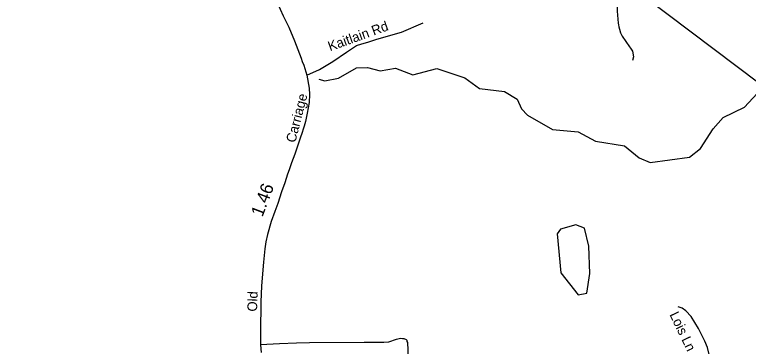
# Model space of a CAD drawing. Extents: x 2220236 to 2384410, y 720751 to 894131.
# Drawn here: x 2322567 to 2329723, y 787885 to 791122 of the extents above; entities that cross this region are included whole.
import ezdxf

# ---------------------------------------------------------------- set-up
doc = ezdxf.new("R2010")
doc.units = 0
for name, color, linetype in [('Exist Hydrographic Misc Water Feature', 7, 'Continuous'), ('Exist Hydrographic Pond Under 1500 Sq Ft', 7, 'Continuous'), ('Exist Road Non-System Type 51', 7, 'Continuous'), ('Exist Road Non-System Type 51 Label', 7, 'Continuous'), ('Exist Road Secondary Mileage Hundredths English Label', 7, 'Continuous'), ('Exist Road Secondary Type 51 Attributed', 7, 'Continuous'), ('Exist Road Secondary Type 51 Label', 7, 'Continuous'), ('Exist Utilities Electrical Transmission Line', 7, 'Continuous')]:
    doc.layers.add(name, color=color, linetype=linetype)

msp = doc.modelspace()

# ---------------------------------------------------------------- linework, layer by layer
at = {"layer": 'Exist Hydrographic Misc Water Feature'}
msp.add_lwpolyline([(2325534, 790491.2), (2325593, 790477.2), (2325725.9, 790502.3), (2325900, 790604.6), (2326007.8, 790605.7), (2326132.9, 790574.7), (2326283, 790600.6), (2326449.9, 790535.2), (2326682.9, 790597.2), (2326958.9, 790506.7), (2327101, 790400.9), (2327343, 790371.4), (2327469.1, 790297.8), (2327511.9, 790204.4), (2327570, 790141.1), (2327812.9, 790000), (2328063.9, 789977.4), (2328231.1, 789889.1), (2328515.1, 789841.6), (2328658, 789726), (2328766, 789677.9), (2329149.1, 789733), (2329256.9, 789816.2), (2329379, 790008.2), (2329478, 790117.3), (2329685.1, 790220.9), (2329808.9, 790353.9)], dxfattribs=at)
at = {"layer": 'Exist Hydrographic Pond Under 1500 Sq Ft'}
msp.add_lwpolyline([(2328063.9, 788389), (2328147, 788405.5), (2328177.9, 788597.2), (2328167.1, 788862.5), (2328124, 789038), (2328039.9, 789070.7), (2327890, 789028.5), (2327858.1, 788984.4), (2327895, 788602), (2328063.9, 788389)], dxfattribs=at)
at = {"layer": 'Exist Road Non-System Type 51'}
for points in [[(2328447.8, 791627.4), (2328444.8, 791157.7), (2328452, 791039.7), (2328456.3, 791021.9), (2328458.5, 791003.8), (2328466.8, 790981.9), (2328475.1, 790944.1), (2328481.2, 790932.1), (2328491.4, 790912.3), (2328527.9, 790860.6), (2328562.5, 790807), (2328574.6, 790795.3), (2328593, 790765.4), (2328601.5, 790711.5), (2328594, 790673.4)], [(2325416.6, 790530.3), (2325541, 790587.3), (2325670.4, 790663.8), (2325802.5, 790757.1), (2325872.5, 790800.5), (2325902.2, 790821.2), (2325951.4, 790836.8), (2326011, 790853.6), (2326097.8, 790882.1), (2326338.6, 790950.8), (2326549.7, 791042.8)], [(2329347.4, 787566.8), (2329345.8, 787662.3), (2329345, 787758.9), (2329342.8, 787793.8), (2329326, 787874.8), (2329300, 787934.4), (2329266.4, 788000.1), (2329235.9, 788058.2), (2329200.7, 788117.8), (2329165.6, 788177.4), (2329113.6, 788231.7), (2329077, 788256.2), (2329038.8, 788269.9)], [(2326427.7, 786632.3), (2326412.2, 787516), (2326404.4, 787863.3), (2326403.1, 787906), (2326400.6, 787923.1), (2326396.4, 787933), (2326394.4, 787942.9), (2326388.3, 787948.9), (2326364.3, 787956.7), (2326350, 787958), (2326333.2, 787960.6), (2326289.2, 787951.5), (2326211.5, 787924.3), (2326167.4, 787921.7), (2326111.8, 787923), (2325975.8, 787923), (2325443.6, 787920.4), (2325315.4, 787916.5), (2325150.9, 787908.8), (2324963.2, 787901)]]:
    msp.add_lwpolyline(points, dxfattribs=at)
at = {"layer": 'Exist Road Secondary Type 51 Attributed'}
msp.add_lwpolyline([(2325127.4, 791239.8), (2325186.8, 791112.6), (2325242, 790999.2), (2325297.4, 790867.9), (2325361.2, 790696.6), (2325371.6, 790664.8), (2325385.8, 790629), (2325416.6, 790530.3), (2325438.7, 790404.6), (2325441.2, 790344.6), (2325438.7, 790263.4), (2325420.5, 790161), (2325402.4, 790079.4), (2325390.7, 790032.7), (2325381.7, 790004.2), (2325371.3, 789972.1), (2325350.6, 789917.7), (2325298.8, 789762.2), (2325267.7, 789675.4), (2325243.1, 789608), (2325227.6, 789563.9), (2325200.4, 789482.3), (2325168, 789391.6), (2325133.1, 789277.6), (2325105.9, 789202.4), (2325069.6, 789104), (2325032, 788975.9), (2325016.5, 788903.4), (2325006.2, 788836), (2324994.5, 788706.4), (2324973.3, 788475.4), (2324967, 788317.5), (2324967.9, 788229.5), (2324965.1, 788115.6), (2324965.8, 788059.6), (2324963.2, 787994.3), (2324963.2, 787901), (2324970.3, 787823.7)], dxfattribs=at)
at = {"layer": 'Exist Utilities Electrical Transmission Line'}
msp.add_lwpolyline([(2322148.4, 795565.8), (2324611.2, 793525.3), (2325728.4, 793169.4), (2325904.4, 792793.5), (2326094, 792643.6), (2326795.1, 792691.2), (2327138.2, 792569), (2328253.7, 791643.4), (2330063.6, 790279.5), (2330476.7, 789976.1), (2330559.1, 789933), (2330589.1, 789917.2), (2330647.5, 789893.8), (2330657.5, 789888), (2330705.7, 789868.6), (2332246.9, 789127.5), (2332556.6, 788779), (2332742.6, 788203.2), (2332986.2, 787850.1)], dxfattribs=at)

# ---------------------------------------------------------------- texts
at = {"layer": 'Exist Road Non-System Type 51 Label'}
for s, rotation, p in [('Kaitlain Rd', 19.85268, (2325642.9, 790764.5)), ('Lois Ln', 295.64227, (2328951.6, 788195.4))]:
    msp.add_text(s, height=95, rotation=rotation, dxfattribs=at).set_placement(p)
at = {"layer": 'Exist Road Secondary Mileage Hundredths English Label'}
msp.add_text('1.46', height=125, rotation=69.17273, dxfattribs=at).set_placement((2324983.4, 789141.5))
at = {"layer": 'Exist Road Secondary Type 51 Label'}
for s, rotation, p in [('Carriage', 75.68517, (2325303.5, 789866.8)), ('Old', 87.75113, (2324930.5, 788222.9))]:
    msp.add_text(s, height=95, rotation=rotation, dxfattribs=at).set_placement(p)

doc.saveas('drawing.dxf')
